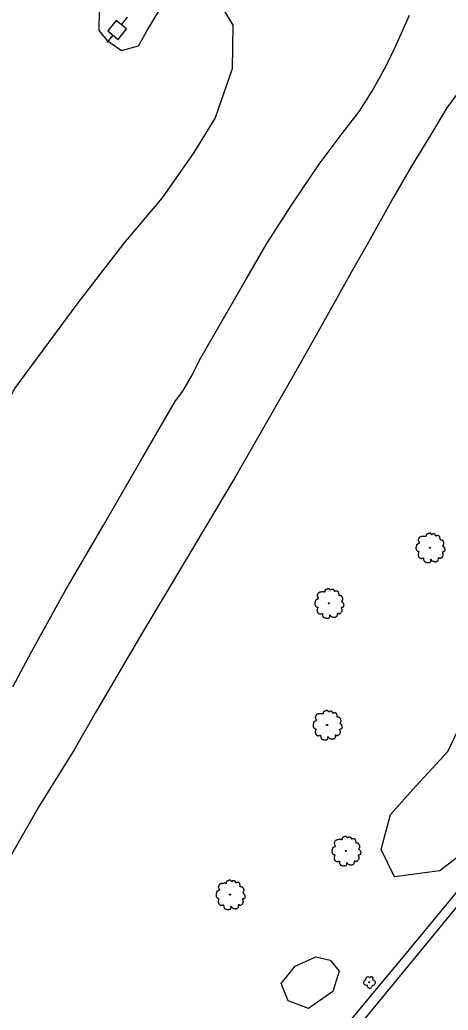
# Model space of a CAD drawing. Extents: x 2161152 to 2175754, y 602179 to 617749.
# Drawn here: x 2173787.5 to 2173946.8, y 615559.2 to 615926.9 of the extents above; entities that cross this region are included whole.
import ezdxf

# ---------------------------------------------------------------- set-up
doc = ezdxf.new("R2010")
doc.units = 0
for name, color, linetype in [('RD_EX_GuardRail', 7, 'Continuous'), ('RD_EX_Road', 7, 'Continuous'), ('RD_EX_UT', 7, 'Continuous'), ('RD_EX_VEG', 7, 'Continuous')]:
    doc.layers.add(name, color=color, linetype=linetype)

msp = doc.modelspace()

# ---------------------------------------------------------------- linework, layer by layer
at = {"layer": 'RD_EX_GuardRail'}
msp.add_lwpolyline([(2174490.11, 616300.61), (2174474.86, 616276.82), (2174457.64, 616252.37), (2174428.19, 616212.04), (2174387.49, 616156.48), (2174342.42, 616096.4), (2174293.53, 616031.8), (2174251.87, 615976.93), (2174221.2, 615937.56), (2174202.23, 615913.04), (2174196.43, 615907.28), (2174191.69, 615899.21), (2174186.9, 615893.13), (2174164.19, 615863.99), (2174011.94, 615673.27), (2173971.78, 615624.15), (2173911.86, 615551.36), (2173869.12, 615499.84), (2173824.32, 615446.18), (2173780.9, 615394.83), (2173740.05, 615347.22), (2173682.74, 615281.27), (2173637.42, 615229.8), (2173587.67, 615173.54)], dxfattribs=at)
at = {"layer": 'RD_EX_Road'}
for points in [[(2173784.9, 615679.23), (2173791.86, 615692.26), (2173804.36, 615714.92), (2173818.42, 615739.04), (2173832.89, 615763.88), (2173845.37, 615785.36), (2173848.15, 615789.04), (2173851.23, 615794.33), (2173854.74, 615801.32), (2173871.6, 615830.58), (2173879.34, 615843.85), (2173888.74, 615858.42), (2173898.83, 615873.28), (2173907.36, 615884.71), (2173913.83, 615892.98), (2173918.47, 615900.4), (2173923.68, 615909.72), (2173927.16, 615917.01), (2173932.33, 615928.54)], [(2173949.74, 615898.84), (2173946.23, 615894.22), (2173940.11, 615884.04), (2173933.13, 615872.59), (2173926.24, 615860.72), (2173917.09, 615844.33), (2173911.24, 615834.21), (2173899.23, 615812.66), (2173888.45, 615793.62), (2173867.53, 615757.02), (2173848.67, 615725.49), (2173833.25, 615699.65), (2173816, 615670.28), (2173807.68, 615655.86), (2173794.78, 615635.22), (2173773.88, 615598.84)], [(2173733, 615344.47), (2173769.99, 615387.75), (2173801.79, 615424.87), (2173828.49, 615456.29), (2173854.1, 615486.83), (2173902.3, 615545.56), (2173932.36, 615581.68), (2173953.92, 615607.81), (2173981.23, 615640.54), (2174001.83, 615666.22), (2174002.7, 615666.95), (2174004.6, 615667.77), (2174007.72, 615669.66), (2174009.9, 615671.31), (2174011.83, 615673.25), (2174012.31, 615673.84)]]:
    msp.add_lwpolyline(points, dxfattribs=at)
at = {"layer": 'RD_EX_UT'}
for p, q in [((2173823.34, 615926.64), (2173820.18, 615922.77)), ((2173827.21, 615923.48), (2173823.34, 615926.64)), ((2173825.28, 615924.97), (2173827.58, 615927.79)), ((2173820.18, 615922.77), (2173824.05, 615919.61)), ((2173824.05, 615919.61), (2173827.21, 615923.48)), ((2173819.99, 615918.49), (2173822.19, 615921.18))]:
    msp.add_line(p, q, dxfattribs=at)
at = {"layer": 'RD_EX_VEG'}
for points in [[(2173859.54, 615937), (2173866.74, 615924.83), (2173866.45, 615908.63), (2173860.06, 615890.48), (2173852.22, 615877.63), (2173840.45, 615860.81), (2173826.19, 615843.92), (2173808.63, 615821.33), (2173785.58, 615789.94), (2173773.37, 615765.25), (2173765.15, 615742.57), (2173752.84, 615719.07), (2173738.61, 615702.73), (2173732.98, 615688.66), (2173727.68, 615671.83), (2173716.74, 615650.41), (2173704.87, 615628.61), (2173695.5, 615612.02), (2173688.47, 615599.44), (2173685.18, 615594.26)], [(2173816.96, 615930.45), (2173816.9, 615922.94), (2173819.83, 615919.31), (2173825.27, 615915.48), (2173831.63, 615917.16), (2173834.95, 615923.14), (2173844.17, 615938.32)], [(2173972.53, 615668.52), (2173970.49, 615650.22), (2173965.93, 615635.68), (2173955.06, 615619.75), (2173943.59, 615610.89), (2173926.78, 615608.71), (2173921.79, 615618.81), (2173925.28, 615631.87), (2173934.75, 615642.4), (2173946.65, 615655.24), (2173952.48, 615667.45), (2173962.7, 615676.13), (2173967.13, 615674.7), (2173972.53, 615668.52)], [(2173903.83, 615566.14), (2173894.77, 615559.83), (2173887.24, 615562.65), (2173884.65, 615569.14), (2173889.81, 615575.58), (2173897.51, 615579.06), (2173902.86, 615577.74), (2173906.16, 615573.72), (2173903.83, 615566.14)]]:
    msp.add_lwpolyline(points, dxfattribs=at)
for centre, radius in [((2173939.94, 615730.89), 0.188), ((2173939.93, 615730.88), 0.000075), ((2173902.34, 615710.27), 0.188), ((2173902.34, 615710.26), 0.000075), ((2173901.69, 615665.07), 0.188), ((2173901.68, 615665.05), 0.000075), ((2173908.68, 615618.32), 0.188), ((2173908.67, 615618.31), 0.000075), ((2173865.63, 615602.09), 0.188), ((2173865.62, 615602.08), 0.000075), ((2173917.39, 615569.59), 0.188)]:
    msp.add_circle(centre, radius, dxfattribs=at)
for centre, radius, start, end in [((2173916.22, 615569.47), 0.943, 96.4518, 294.734), ((2173916.85, 615570.75), 0.813, 34.9763, 204.756), ((2173917.58, 615568.39), 0.988, 166.8827, 5.7589), ((2173918.18, 615570.87), 0.746, 308.7626, 152.0467), ((2173918.77, 615569.38), 0.914, 256.5667, 98.1046)]:
    msp.add_arc(centre, radius, start, end, dxfattribs=at)
for points in [[(2173940.04, 615736.26), (2173939.81, 615736.28), (2173939.57, 615736.21), (2173939.38, 615736.13), (2173939.21, 615736.08), (2173939.04, 615736), (2173938.82, 615735.87), (2173938.65, 615735.72), (2173938.56, 615735.53), (2173938.52, 615735.37), (2173938.48, 615735.16), (2173938.48, 615735.03), (2173938.39, 615735.01), (2173938.28, 615735.03), (2173938.09, 615735.08), (2173937.9, 615735.08), (2173937.71, 615735.08), (2173937.45, 615735.07), (2173937.19, 615735.07), (2173936.98, 615735.03), (2173936.74, 615734.99), (2173936.46, 615734.9), (2173936.2, 615734.8), (2173935.97, 615734.62), (2173935.78, 615734.26), (2173935.69, 615734), (2173935.58, 615733.81), (2173935.69, 615733.47), (2173935.82, 615733.21), (2173935.84, 615733.06), (2173935.9, 615732.74), (2173935.97, 615732.57), (2173936.06, 615732.42), (2173936.01, 615732.4), (2173935.73, 615732.37), (2173935.5, 615732.29), (2173935.18, 615732.12), (2173935.01, 615731.95), (2173934.94, 615731.71), (2173934.92, 615731.45), (2173934.85, 615731.3), (2173934.79, 615731.09), (2173934.77, 615731.04), (2173934.73, 615730.79), (2173934.81, 615730.45), (2173934.83, 615730.19), (2173934.92, 615730.02), (2173935.03, 615729.89), (2173935.16, 615729.71), (2173935.46, 615729.54), (2173935.71, 615729.46), (2173935.86, 615729.44), (2173935.73, 615729.07), (2173935.69, 615728.81), (2173935.6, 615728.51), (2173935.6, 615728.45), (2173935.56, 615728.09), (2173935.67, 615727.85), (2173935.73, 615727.57), (2173935.86, 615727.4), (2173936.06, 615727.18), (2173936.31, 615727.01), (2173936.68, 615726.91), (2173936.98, 615726.93), (2173937.41, 615727.06), (2173937.6, 615727.12), (2173937.58, 615726.99), (2173937.6, 615726.71), (2173937.6, 615726.39), (2173937.71, 615726.14), (2173937.79, 615725.94), (2173937.9, 615725.75), (2173938.14, 615725.58), (2173938.44, 615725.53), (2173938.76, 615725.41), (2173939.1, 615725.36), (2173939.48, 615725.34), (2173939.93, 615725.45), (2173940.13, 615725.54), (2173940.21, 615725.68), (2173940.36, 615725.96), (2173940.32, 615726.13), (2173940.34, 615726.58), (2173940.41, 615726.44), (2173940.54, 615726.18), (2173940.92, 615725.96), (2173941.22, 615725.83), (2173941.57, 615725.71), (2173941.8, 615725.66), (2173942.16, 615725.71), (2173942.44, 615725.77), (2173942.72, 615725.86), (2173942.94, 615726.07), (2173943.07, 615726.28), (2173943.11, 615726.48), (2173943.17, 615726.76), (2173943.21, 615726.89)], [(2173943.21, 615726.89), (2173943.15, 615727.03), (2173943.11, 615727.21), (2173943.17, 615727.19), (2173943.3, 615727.16), (2173943.5, 615727.06), (2173943.67, 615727.01), (2173943.92, 615727.03), (2173944.12, 615727.1), (2173944.46, 615727.31), (2173944.67, 615727.66), (2173944.87, 615727.96), (2173944.93, 615728.21), (2173944.89, 615728.37), (2173944.87, 615728.75), (2173944.72, 615728.94), (2173944.69, 615729.03), (2173944.61, 615729.33), (2173944.67, 615729.37), (2173944.87, 615729.41), (2173945.15, 615729.5), (2173945.36, 615729.59), (2173945.53, 615729.72), (2173945.59, 615729.89), (2173945.57, 615730.19), (2173945.6, 615730.49), (2173945.55, 615730.6), (2173945.47, 615730.72), (2173945.42, 615730.87), (2173945.3, 615730.98), (2173945.23, 615731.09), (2173945.15, 615731.17), (2173945.06, 615731.28), (2173944.93, 615731.37), (2173944.82, 615731.41), (2173944.78, 615731.52), (2173944.89, 615731.67), (2173944.93, 615731.75), (2173944.95, 615731.92), (2173945.12, 615732.18), (2173945.15, 615732.48), (2173945.12, 615732.8), (2173945.08, 615733), (2173944.97, 615733.21), (2173944.82, 615733.4), (2173944.72, 615733.53), (2173944.59, 615733.62), (2173944.35, 615733.72), (2173944.16, 615733.75), (2173943.9, 615733.75), (2173943.75, 615733.79), (2173943.77, 615733.83), (2173943.77, 615733.94), (2173943.77, 615734.15), (2173943.71, 615734.48), (2173943.6, 615734.86), (2173943.6, 615734.88), (2173943.52, 615735.07), (2173943.35, 615735.22), (2173943.22, 615735.29), (2173943.07, 615735.38), (2173942.89, 615735.4), (2173942.66, 615735.4), (2173942.46, 615735.37), (2173942.31, 615735.29), (2173942.17, 615735.2), (2173942.12, 615735.31), (2173942.04, 615735.53), (2173942.01, 615735.65), (2173941.89, 615735.78), (2173941.72, 615735.93), (2173941.39, 615736.02), (2173940.92, 615735.97), (2173940.69, 615735.82), (2173940.58, 615735.68), (2173940.54, 615735.78), (2173940.39, 615735.93), (2173940.32, 615736.06), (2173940.19, 615736.15), (2173940.08, 615736.23), (2173940, 615736.26)], [(2173902.44, 615715.65), (2173902.22, 615715.67), (2173901.97, 615715.59), (2173901.79, 615715.52), (2173901.62, 615715.46), (2173901.45, 615715.39), (2173901.23, 615715.26), (2173901.06, 615715.11), (2173900.96, 615714.92), (2173900.93, 615714.75), (2173900.89, 615714.54), (2173900.89, 615714.41), (2173900.79, 615714.39), (2173900.68, 615714.41), (2173900.49, 615714.47), (2173900.31, 615714.47), (2173900.12, 615714.47), (2173899.86, 615714.45), (2173899.59, 615714.45), (2173899.39, 615714.41), (2173899.14, 615714.38), (2173898.86, 615714.28), (2173898.6, 615714.19), (2173898.38, 615714), (2173898.19, 615713.64), (2173898.1, 615713.38), (2173897.98, 615713.19), (2173898.1, 615712.86), (2173898.23, 615712.6), (2173898.25, 615712.45), (2173898.3, 615712.13), (2173898.38, 615711.96), (2173898.47, 615711.81), (2173898.41, 615711.79), (2173898.13, 615711.75), (2173897.91, 615711.68), (2173897.59, 615711.51), (2173897.42, 615711.34), (2173897.35, 615711.1), (2173897.33, 615710.83), (2173897.25, 615710.68), (2173897.2, 615710.48), (2173897.18, 615710.42), (2173897.14, 615710.18), (2173897.21, 615709.84), (2173897.23, 615709.58), (2173897.33, 615709.41), (2173897.44, 615709.28), (2173897.57, 615709.09), (2173897.87, 615708.92), (2173898.11, 615708.85), (2173898.26, 615708.83), (2173898.13, 615708.45), (2173898.1, 615708.19), (2173898, 615707.89), (2173898, 615707.83), (2173897.96, 615707.48), (2173898.08, 615707.24), (2173898.13, 615706.95), (2173898.26, 615706.79), (2173898.47, 615706.56), (2173898.71, 615706.39), (2173899.09, 615706.3), (2173899.39, 615706.32), (2173899.82, 615706.45), (2173900.01, 615706.5), (2173899.99, 615706.37), (2173900.01, 615706.09), (2173900.01, 615705.77), (2173900.12, 615705.53), (2173900.19, 615705.32), (2173900.31, 615705.14), (2173900.55, 615704.97), (2173900.85, 615704.91), (2173901.17, 615704.8), (2173901.51, 615704.74), (2173901.88, 615704.72), (2173902.33, 615704.84), (2173902.54, 615704.93), (2173902.61, 615705.06), (2173902.76, 615705.34), (2173902.72, 615705.51), (2173902.74, 615705.96), (2173902.82, 615705.83), (2173902.95, 615705.57), (2173903.32, 615705.34), (2173903.62, 615705.21), (2173903.98, 615705.1), (2173904.21, 615705.04), (2173904.56, 615705.1), (2173904.84, 615705.15), (2173905.12, 615705.25), (2173905.35, 615705.45), (2173905.48, 615705.66), (2173905.52, 615705.87), (2173905.57, 615706.15), (2173905.61, 615706.28)], [(2173905.61, 615706.28), (2173905.55, 615706.41), (2173905.52, 615706.6), (2173905.57, 615706.58), (2173905.7, 615706.54), (2173905.91, 615706.45), (2173906.08, 615706.39), (2173906.32, 615706.41), (2173906.53, 615706.49), (2173906.87, 615706.69), (2173907.07, 615707.05), (2173907.28, 615707.35), (2173907.34, 615707.59), (2173907.3, 615707.76), (2173907.28, 615708.13), (2173907.13, 615708.32), (2173907.09, 615708.42), (2173907.02, 615708.72), (2173907.07, 615708.75), (2173907.28, 615708.79), (2173907.56, 615708.88), (2173907.77, 615708.98), (2173907.93, 615709.11), (2173907.99, 615709.28), (2173907.97, 615709.58), (2173908.01, 615709.88), (2173907.95, 615709.99), (2173907.88, 615710.1), (2173907.82, 615710.25), (2173907.71, 615710.36), (2173907.63, 615710.48), (2173907.56, 615710.55), (2173907.47, 615710.66), (2173907.34, 615710.76), (2173907.22, 615710.8), (2173907.19, 615710.91), (2173907.3, 615711.06), (2173907.34, 615711.13), (2173907.35, 615711.3), (2173907.52, 615711.56), (2173907.56, 615711.86), (2173907.52, 615712.18), (2173907.49, 615712.39), (2173907.37, 615712.6), (2173907.22, 615712.78), (2173907.13, 615712.91), (2173907, 615713.01), (2173906.75, 615713.1), (2173906.57, 615713.14), (2173906.3, 615713.14), (2173906.15, 615713.18), (2173906.17, 615713.21), (2173906.17, 615713.33), (2173906.17, 615713.53), (2173906.12, 615713.87), (2173906, 615714.24), (2173906, 615714.26), (2173905.93, 615714.45), (2173905.76, 615714.6), (2173905.63, 615714.68), (2173905.48, 615714.77), (2173905.29, 615714.79), (2173905.07, 615714.79), (2173904.86, 615714.75), (2173904.71, 615714.68), (2173904.58, 615714.58), (2173904.52, 615714.69), (2173904.45, 615714.92), (2173904.41, 615715.03), (2173904.3, 615715.16), (2173904.13, 615715.31), (2173903.79, 615715.41), (2173903.32, 615715.35), (2173903.1, 615715.2), (2173902.99, 615715.07), (2173902.95, 615715.16), (2173902.8, 615715.31), (2173902.72, 615715.44), (2173902.59, 615715.54), (2173902.48, 615715.61), (2173902.41, 615715.65)], [(2173901.79, 615670.44), (2173901.56, 615670.46), (2173901.32, 615670.39), (2173901.13, 615670.31), (2173900.97, 615670.25), (2173900.8, 615670.18), (2173900.57, 615670.05), (2173900.4, 615669.9), (2173900.31, 615669.71), (2173900.27, 615669.54), (2173900.23, 615669.34), (2173900.23, 615669.2), (2173900.14, 615669.19), (2173900.03, 615669.2), (2173899.84, 615669.26), (2173899.65, 615669.26), (2173899.47, 615669.26), (2173899.2, 615669.24), (2173898.94, 615669.24), (2173898.73, 615669.2), (2173898.49, 615669.17), (2173898.21, 615669.07), (2173897.95, 615668.98), (2173897.72, 615668.79), (2173897.54, 615668.44), (2173897.44, 615668.17), (2173897.33, 615667.99), (2173897.44, 615667.65), (2173897.57, 615667.39), (2173897.59, 615667.24), (2173897.65, 615666.92), (2173897.72, 615666.75), (2173897.82, 615666.6), (2173897.76, 615666.58), (2173897.48, 615666.54), (2173897.25, 615666.47), (2173896.94, 615666.3), (2173896.77, 615666.13), (2173896.69, 615665.89), (2173896.67, 615665.63), (2173896.6, 615665.48), (2173896.54, 615665.27), (2173896.52, 615665.21), (2173896.49, 615664.97), (2173896.56, 615664.63), (2173896.58, 615664.37), (2173896.67, 615664.2), (2173896.79, 615664.07), (2173896.92, 615663.88), (2173897.22, 615663.71), (2173897.46, 615663.64), (2173897.61, 615663.62), (2173897.48, 615663.25), (2173897.44, 615662.98), (2173897.35, 615662.68), (2173897.35, 615662.63), (2173897.31, 615662.27), (2173897.42, 615662.03), (2173897.48, 615661.75), (2173897.61, 615661.58), (2173897.82, 615661.35), (2173898.06, 615661.18), (2173898.43, 615661.09), (2173898.73, 615661.11), (2173899.17, 615661.24), (2173899.35, 615661.3), (2173899.33, 615661.16), (2173899.35, 615660.88), (2173899.35, 615660.57), (2173899.47, 615660.32), (2173899.54, 615660.12), (2173899.65, 615659.93), (2173899.9, 615659.76), (2173900.2, 615659.7), (2173900.52, 615659.59), (2173900.85, 615659.53), (2173901.23, 615659.52), (2173901.68, 615659.63), (2173901.88, 615659.72), (2173901.96, 615659.85), (2173902.11, 615660.13), (2173902.07, 615660.3), (2173902.09, 615660.75), (2173902.16, 615660.62), (2173902.3, 615660.36), (2173902.67, 615660.13), (2173902.97, 615660), (2173903.33, 615659.89), (2173903.55, 615659.83), (2173903.91, 615659.89), (2173904.19, 615659.95), (2173904.47, 615660.04), (2173904.69, 615660.25), (2173904.83, 615660.45), (2173904.86, 615660.66), (2173904.92, 615660.94), (2173904.96, 615661.07)], [(2173904.96, 615661.07), (2173904.9, 615661.2), (2173904.86, 615661.39), (2173904.92, 615661.37), (2173905.05, 615661.33), (2173905.26, 615661.24), (2173905.43, 615661.18), (2173905.67, 615661.2), (2173905.88, 615661.28), (2173906.21, 615661.48), (2173906.42, 615661.84), (2173906.63, 615662.14), (2173906.68, 615662.38), (2173906.64, 615662.55), (2173906.63, 615662.93), (2173906.48, 615663.11), (2173906.44, 615663.21), (2173906.36, 615663.51), (2173906.42, 615663.54), (2173906.63, 615663.58), (2173906.91, 615663.68), (2173907.11, 615663.77), (2173907.28, 615663.9), (2173907.34, 615664.07), (2173907.32, 615664.37), (2173907.36, 615664.67), (2173907.3, 615664.78), (2173907.22, 615664.89), (2173907.17, 615665.04), (2173907.06, 615665.16), (2173906.98, 615665.27), (2173906.91, 615665.34), (2173906.81, 615665.46), (2173906.68, 615665.55), (2173906.57, 615665.59), (2173906.53, 615665.7), (2173906.64, 615665.85), (2173906.68, 615665.93), (2173906.7, 615666.09), (2173906.87, 615666.36), (2173906.91, 615666.66), (2173906.87, 615666.97), (2173906.83, 615667.18), (2173906.72, 615667.39), (2173906.57, 615667.57), (2173906.48, 615667.71), (2173906.34, 615667.8), (2173906.1, 615667.89), (2173905.91, 615667.93), (2173905.65, 615667.93), (2173905.5, 615667.97), (2173905.52, 615668.01), (2173905.52, 615668.12), (2173905.52, 615668.32), (2173905.46, 615668.66), (2173905.35, 615669.04), (2173905.35, 615669.06), (2173905.28, 615669.24), (2173905.11, 615669.39), (2173904.98, 615669.47), (2173904.83, 615669.56), (2173904.64, 615669.58), (2173904.41, 615669.58), (2173904.21, 615669.54), (2173904.06, 615669.47), (2173903.93, 615669.37), (2173903.87, 615669.49), (2173903.8, 615669.71), (2173903.76, 615669.82), (2173903.65, 615669.95), (2173903.48, 615670.1), (2173903.14, 615670.2), (2173902.67, 615670.14), (2173902.45, 615669.99), (2173902.33, 615669.86), (2173902.3, 615669.95), (2173902.15, 615670.1), (2173902.07, 615670.24), (2173901.94, 615670.33), (2173901.83, 615670.4), (2173901.75, 615670.44)], [(2173908.78, 615623.7), (2173908.55, 615623.71), (2173908.31, 615623.64), (2173908.12, 615623.56), (2173907.95, 615623.51), (2173907.78, 615623.43), (2173907.56, 615623.3), (2173907.39, 615623.15), (2173907.29, 615622.96), (2173907.26, 615622.8), (2173907.22, 615622.59), (2173907.22, 615622.46), (2173907.13, 615622.44), (2173907.01, 615622.46), (2173906.83, 615622.51), (2173906.64, 615622.51), (2173906.45, 615622.51), (2173906.19, 615622.5), (2173905.93, 615622.5), (2173905.72, 615622.46), (2173905.48, 615622.42), (2173905.2, 615622.33), (2173904.93, 615622.23), (2173904.71, 615622.05), (2173904.52, 615621.69), (2173904.43, 615621.43), (2173904.31, 615621.24), (2173904.43, 615620.9), (2173904.56, 615620.64), (2173904.58, 615620.49), (2173904.63, 615620.17), (2173904.71, 615620), (2173904.8, 615619.85), (2173904.75, 615619.83), (2173904.46, 615619.8), (2173904.24, 615619.72), (2173903.92, 615619.55), (2173903.75, 615619.38), (2173903.68, 615619.14), (2173903.66, 615618.88), (2173903.58, 615618.73), (2173903.53, 615618.52), (2173903.51, 615618.47), (2173903.47, 615618.22), (2173903.55, 615617.89), (2173903.56, 615617.62), (2173903.66, 615617.45), (2173903.77, 615617.32), (2173903.9, 615617.14), (2173904.2, 615616.97), (2173904.45, 615616.89), (2173904.6, 615616.87), (2173904.46, 615616.5), (2173904.43, 615616.24), (2173904.33, 615615.94), (2173904.33, 615615.88), (2173904.3, 615615.52), (2173904.41, 615615.28), (2173904.46, 615615), (2173904.6, 615614.83), (2173904.8, 615614.61), (2173905.05, 615614.44), (2173905.42, 615614.34), (2173905.72, 615614.36), (2173906.15, 615614.49), (2173906.34, 615614.55), (2173906.32, 615614.42), (2173906.34, 615614.14), (2173906.34, 615613.82), (2173906.45, 615613.57), (2173906.53, 615613.37), (2173906.64, 615613.18), (2173906.88, 615613.01), (2173907.18, 615612.96), (2173907.5, 615612.84), (2173907.84, 615612.79), (2173908.21, 615612.77), (2173908.66, 615612.88), (2173908.87, 615612.97), (2173908.94, 615613.11), (2173909.09, 615613.39), (2173909.06, 615613.56), (2173909.07, 615614.01), (2173909.15, 615613.87), (2173909.28, 615613.61), (2173909.66, 615613.39), (2173909.96, 615613.26), (2173910.31, 615613.14), (2173910.54, 615613.09), (2173910.89, 615613.14), (2173911.17, 615613.2), (2173911.46, 615613.29), (2173911.68, 615613.5), (2173911.81, 615613.71), (2173911.85, 615613.91), (2173911.9, 615614.19), (2173911.94, 615614.32)], [(2173911.94, 615614.32), (2173911.89, 615614.46), (2173911.85, 615614.64), (2173911.9, 615614.62), (2173912.04, 615614.59), (2173912.24, 615614.49), (2173912.41, 615614.44), (2173912.65, 615614.46), (2173912.86, 615614.53), (2173913.2, 615614.74), (2173913.4, 615615.09), (2173913.61, 615615.39), (2173913.67, 615615.64), (2173913.63, 615615.8), (2173913.61, 615616.18), (2173913.46, 615616.37), (2173913.42, 615616.46), (2173913.35, 615616.76), (2173913.4, 615616.8), (2173913.61, 615616.84), (2173913.89, 615616.93), (2173914.1, 615617.02), (2173914.27, 615617.15), (2173914.32, 615617.32), (2173914.3, 615617.62), (2173914.34, 615617.92), (2173914.29, 615618.04), (2173914.21, 615618.15), (2173914.15, 615618.3), (2173914.04, 615618.41), (2173913.97, 615618.52), (2173913.89, 615618.6), (2173913.8, 615618.71), (2173913.67, 615618.8), (2173913.55, 615618.84), (2173913.52, 615618.95), (2173913.63, 615619.1), (2173913.67, 615619.18), (2173913.69, 615619.35), (2173913.85, 615619.61), (2173913.89, 615619.91), (2173913.85, 615620.23), (2173913.82, 615620.43), (2173913.7, 615620.64), (2173913.55, 615620.83), (2173913.46, 615620.96), (2173913.33, 615621.05), (2173913.09, 615621.15), (2173912.9, 615621.18), (2173912.64, 615621.18), (2173912.49, 615621.22), (2173912.5, 615621.26), (2173912.5, 615621.37), (2173912.5, 615621.58), (2173912.45, 615621.91), (2173912.34, 615622.29), (2173912.34, 615622.31), (2173912.26, 615622.5), (2173912.09, 615622.65), (2173911.96, 615622.72), (2173911.81, 615622.81), (2173911.62, 615622.83), (2173911.4, 615622.83), (2173911.19, 615622.8), (2173911.04, 615622.72), (2173910.91, 615622.63), (2173910.86, 615622.74), (2173910.78, 615622.96), (2173910.74, 615623.08), (2173910.63, 615623.21), (2173910.46, 615623.36), (2173910.12, 615623.45), (2173909.66, 615623.4), (2173909.43, 615623.25), (2173909.32, 615623.11), (2173909.28, 615623.21), (2173909.13, 615623.36), (2173909.06, 615623.49), (2173908.92, 615623.58), (2173908.81, 615623.66), (2173908.74, 615623.7)], [(2173865.73, 615607.47), (2173865.5, 615607.49), (2173865.26, 615607.41), (2173865.07, 615607.34), (2173864.9, 615607.28), (2173864.73, 615607.21), (2173864.51, 615607.08), (2173864.34, 615606.93), (2173864.24, 615606.74), (2173864.21, 615606.57), (2173864.17, 615606.36), (2173864.17, 615606.23), (2173864.08, 615606.21), (2173863.96, 615606.23), (2173863.78, 615606.29), (2173863.59, 615606.29), (2173863.4, 615606.29), (2173863.14, 615606.27), (2173862.88, 615606.27), (2173862.67, 615606.23), (2173862.43, 615606.19), (2173862.15, 615606.1), (2173861.88, 615606.01), (2173861.66, 615605.82), (2173861.47, 615605.46), (2173861.38, 615605.2), (2173861.27, 615605.01), (2173861.38, 615604.68), (2173861.51, 615604.41), (2173861.53, 615604.26), (2173861.58, 615603.95), (2173861.66, 615603.78), (2173861.75, 615603.63), (2173861.7, 615603.61), (2173861.41, 615603.57), (2173861.19, 615603.5), (2173860.87, 615603.33), (2173860.7, 615603.16), (2173860.63, 615602.91), (2173860.61, 615602.65), (2173860.53, 615602.5), (2173860.48, 615602.3), (2173860.46, 615602.24), (2173860.42, 615602), (2173860.5, 615601.66), (2173860.52, 615601.4), (2173860.61, 615601.23), (2173860.72, 615601.1), (2173860.85, 615600.91), (2173861.15, 615600.74), (2173861.4, 615600.67), (2173861.55, 615600.65), (2173861.41, 615600.27), (2173861.38, 615600.01), (2173861.28, 615599.71), (2173861.28, 615599.65), (2173861.25, 615599.3), (2173861.36, 615599.05), (2173861.41, 615598.77), (2173861.55, 615598.6), (2173861.75, 615598.38), (2173862, 615598.21), (2173862.37, 615598.12), (2173862.67, 615598.14), (2173863.1, 615598.27), (2173863.29, 615598.32), (2173863.27, 615598.19), (2173863.29, 615597.91), (2173863.29, 615597.59), (2173863.4, 615597.35), (2173863.48, 615597.14), (2173863.59, 615596.95), (2173863.83, 615596.79), (2173864.13, 615596.73), (2173864.45, 615596.62), (2173864.79, 615596.56), (2173865.16, 615596.54), (2173865.61, 615596.66), (2173865.82, 615596.75), (2173865.89, 615596.88), (2173866.04, 615597.16), (2173866.01, 615597.33), (2173866.03, 615597.78), (2173866.1, 615597.65), (2173866.23, 615597.39), (2173866.61, 615597.16), (2173866.91, 615597.03), (2173867.26, 615596.92), (2173867.49, 615596.86), (2173867.84, 615596.92), (2173868.12, 615596.97), (2173868.41, 615597.07), (2173868.63, 615597.27), (2173868.76, 615597.48), (2173868.8, 615597.69), (2173868.86, 615597.97), (2173868.89, 615598.1)], [(2173868.89, 615598.1), (2173868.84, 615598.23), (2173868.8, 615598.42), (2173868.86, 615598.4), (2173868.99, 615598.36), (2173869.19, 615598.27), (2173869.36, 615598.21), (2173869.61, 615598.23), (2173869.81, 615598.3), (2173870.15, 615598.51), (2173870.35, 615598.87), (2173870.56, 615599.17), (2173870.62, 615599.41), (2173870.58, 615599.58), (2173870.56, 615599.95), (2173870.41, 615600.14), (2173870.37, 615600.23), (2173870.3, 615600.53), (2173870.35, 615600.57), (2173870.56, 615600.61), (2173870.84, 615600.7), (2173871.05, 615600.8), (2173871.22, 615600.93), (2173871.27, 615601.1), (2173871.25, 615601.4), (2173871.29, 615601.7), (2173871.24, 615601.81), (2173871.16, 615601.92), (2173871.1, 615602.07), (2173870.99, 615602.18), (2173870.92, 615602.3), (2173870.84, 615602.37), (2173870.75, 615602.48), (2173870.62, 615602.58), (2173870.5, 615602.61), (2173870.47, 615602.73), (2173870.58, 615602.88), (2173870.62, 615602.95), (2173870.64, 615603.12), (2173870.8, 615603.38), (2173870.84, 615603.68), (2173870.8, 615604), (2173870.77, 615604.21), (2173870.65, 615604.41), (2173870.5, 615604.6), (2173870.41, 615604.73), (2173870.28, 615604.83), (2173870.04, 615604.92), (2173869.85, 615604.96), (2173869.59, 615604.96), (2173869.44, 615605), (2173869.46, 615605.03), (2173869.46, 615605.15), (2173869.46, 615605.35), (2173869.4, 615605.69), (2173869.29, 615606.06), (2173869.29, 615606.08), (2173869.21, 615606.27), (2173869.04, 615606.42), (2173868.91, 615606.49), (2173868.76, 615606.59), (2173868.57, 615606.61), (2173868.35, 615606.61), (2173868.14, 615606.57), (2173867.99, 615606.49), (2173867.86, 615606.4), (2173867.81, 615606.51), (2173867.73, 615606.74), (2173867.69, 615606.85), (2173867.58, 615606.98), (2173867.41, 615607.13), (2173867.07, 615607.23), (2173866.61, 615607.17), (2173866.38, 615607.02), (2173866.27, 615606.89), (2173866.23, 615606.98), (2173866.08, 615607.13), (2173866.01, 615607.26), (2173865.88, 615607.36), (2173865.76, 615607.43), (2173865.69, 615607.47)]]:
    msp.add_spline(points, degree=3, dxfattribs=at)

doc.saveas('drawing.dxf')
